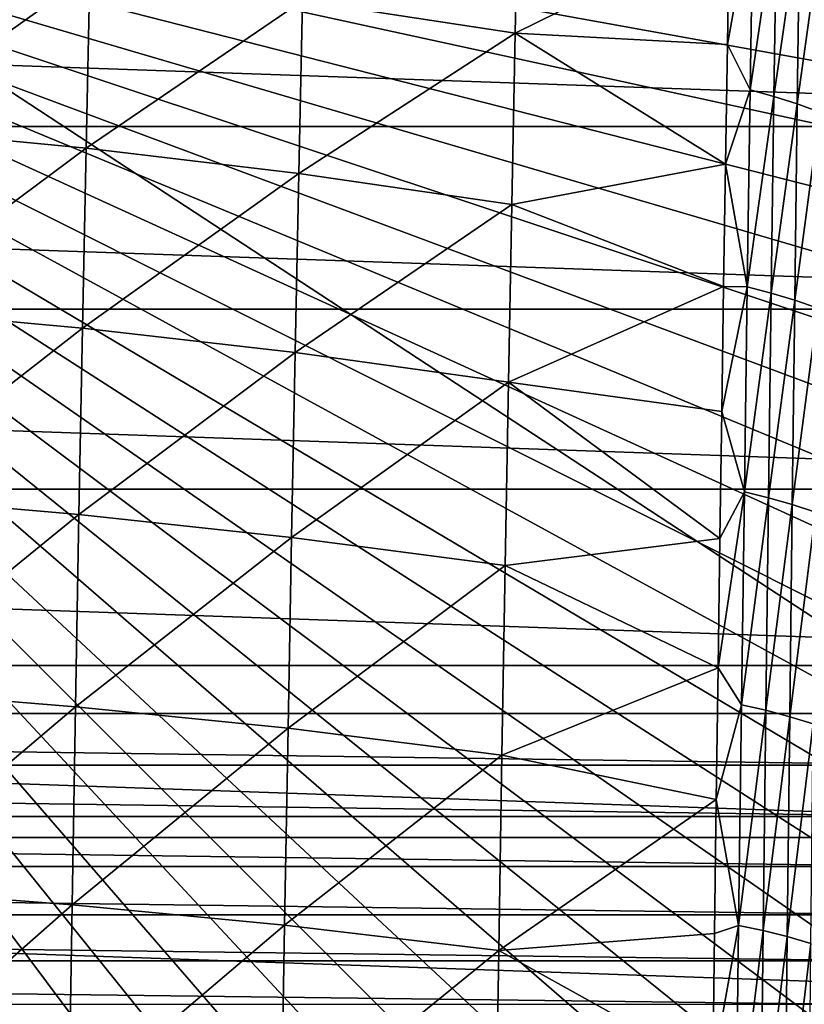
# Model space of a CAD drawing. Header units: metres. Extents: x -24 to 72, y -247 to 22.
# Tile 435 of 573: x 7.54 to 14.18, y -10.56 to -2.23. Entities that reach past the tile are written whole.
import ezdxf

# ---------------------------------------------------------------- set-up
doc = ezdxf.new("R2010")
doc.units = ezdxf.units.M
doc.layers.add('solid_509589_MEDIA_SW0001', color=7, linetype='CONTINUOUS')

msp = doc.modelspace()

# ---------------------------------------------------------------- linework, layer by layer
at = {"layer": 'solid_509589_MEDIA_SW0001'}
for points in [[(15.5, -8.1, 133.193756), (-15.5, 12.203133, 133.193756), (15.5, 12.203134, 133.193756)], [(15.5, -8.1, 133.193756), (-15.5, -8.1, 133.193756), (-15.5, 12.203133, 133.193756)], [(20.520399, -2.950388, 132.530869), (20.612629, -2.216087, 132.530869), (0, 0, 132.892746)], [(20.402018, -3.680929, 132.530869), (20.520399, -2.950388, 132.530869), (0, 0, 132.892746)], [(20.257637, -4.406779, 132.530869), (20.402018, -3.680929, 132.530869), (0, 0, 132.892746)], [(20.08744, -5.127014, 132.530869), (20.257637, -4.406779, 132.530869), (0, 0, 132.892746)], [(19.891645, -5.840714, 132.530869), (20.08744, -5.127014, 132.530869), (0, 0, 132.892746)], [(19.670504, -6.546972, 132.530869), (19.891645, -5.840714, 132.530869), (0, 0, 132.892746)], [(19.424294, -7.244887, 132.530869), (19.670504, -6.546972, 132.530869), (0, 0, 132.892746)], [(19.15333, -7.933569, 132.530869), (19.424294, -7.244887, 132.530869), (0, 0, 132.892746)], [(18.857958, -8.612141, 132.530869), (19.15333, -7.933569, 132.530869), (0, 0, 132.892746)], [(18.538555, -9.279738, 132.530869), (18.857958, -8.612141, 132.530869), (0, 0, 132.892746)], [(18.195526, -9.93551, 132.530869), (18.538555, -9.279738, 132.530869), (0, 0, 132.892746)], [(17.829311, -10.57862, 132.530869), (18.195526, -9.93551, 132.530869), (0, 0, 132.892746)], [(17.440376, -11.208249, 132.530869), (17.829311, -10.57862, 132.530869), (0, 0, 132.892746)], [(17.029215, -11.823595, 132.530869), (17.440376, -11.208249, 132.530869), (0, 0, 132.892746)], [(16.596352, -12.423874, 132.530869), (17.029215, -11.823595, 132.530869), (0, 0, 132.892746)], [(16.14234, -13.00832, 132.530869), (16.596352, -12.423874, 132.530869), (0, 0, 132.892746)], [(15.667757, -13.576189, 132.530869), (16.14234, -13.00832, 132.530869), (0, 0, 132.892746)], [(15.173208, -14.126758, 132.530869), (15.667757, -13.576189, 132.530869), (0, 0, 132.892746)], [(14.659324, -14.659324, 132.530869), (15.173208, -14.126758, 132.530869), (0, 0, 132.892746)], [(14.126758, -15.173208, 132.530869), (14.659324, -14.659324, 132.530869), (0, 0, 132.892746)], [(13.576189, -15.667758, 132.530869), (14.126758, -15.173208, 132.530869), (0, 0, 132.892746)], [(13.00832, -16.14234, 132.530869), (13.576189, -15.667758, 132.530869), (0, 0, 132.892746)], [(12.423874, -16.596352, 132.530869), (13.00832, -16.14234, 132.530869), (0, 0, 132.892746)], [(11.823595, -17.029215, 132.530869), (12.423874, -16.596352, 132.530869), (0, 0, 132.892746)], [(11.208249, -17.440376, 132.530869), (11.823595, -17.029215, 132.530869), (0, 0, 132.892746)], [(10.578619, -17.829311, 132.530869), (11.208249, -17.440376, 132.530869), (0, 0, 132.892746)], [(9.93551, -18.195526, 132.530869), (10.578619, -17.829311, 132.530869), (0, 0, 132.892746)], [(9.279737, -18.538555, 132.530869), (9.93551, -18.195526, 132.530869), (0, 0, 132.892746)], [(8.612141, -18.857958, 132.530869), (9.279737, -18.538555, 132.530869), (0, 0, 132.892746)], [(7.933569, -19.15333, 132.530869), (8.612141, -18.857958, 132.530869), (0, 0, 132.892746)], [(7.244886, -19.424294, 132.530869), (7.933569, -19.15333, 132.530869), (0, 0, 132.892746)], [(9.934595, -2.066077, 288.18869), (11.733854, -2.341264, 288.234161), (11.762471, -0.942359, 286.714722)], [(11.762471, -0.942359, 286.714722), (11.733854, -2.341264, 288.234161), (13.548197, -1.446356, 286.956055)], [(13.750154, -1.223929, 286.653076), (13.548197, -1.446356, 286.956055), (13.531998, -2.43785, 288.042572)], [(13.725217, -2.822136, 288.403107), (13.750154, -1.223929, 286.653076), (13.531998, -2.43785, 288.042572)], [(13.94951, -1.280518, 286.640533), (13.750154, -1.223929, 286.653076), (13.725217, -2.822136, 288.403107)], [(13.9262, -2.876399, 288.389252), (13.94951, -1.280518, 286.640533), (13.725217, -2.822136, 288.403107)], [(14.145443, -1.346541, 286.61438), (13.94951, -1.280518, 286.640533), (13.9262, -2.876399, 288.389252)], [(14.124142, -2.939659, 288.361084), (14.145443, -1.346541, 286.61438), (13.9262, -2.876399, 288.389252)], [(14.334976, -1.421063, 286.574158), (14.145443, -1.346541, 286.61438), (14.124142, -2.939659, 288.361084)], [(11.733854, -2.341264, 288.234161), (13.531998, -2.43785, 288.042572), (13.548197, -1.446356, 286.956055)], [(14.315983, -3.011031, 288.318115), (14.334976, -1.421063, 286.574158), (14.124142, -2.939659, 288.361084)], [(22.280996, -3.131692), (-22.280996, -3.131692), (-22.44521, -1.569181)], [(22.44521, -1.569181), (22.280996, -3.131692), (-22.44521, -1.569181)], [(8.132168, -1.84009, 288.158447), (6.326557, -1.659077, 288.14978), (6.298639, -3.141685, 289.624725)], [(8.101056, -3.313756, 289.633148), (8.132168, -1.84009, 288.158447), (6.298639, -3.141685, 289.624725)], [(9.934595, -2.066077, 288.18869), (8.132168, -1.84009, 288.158447), (8.101056, -3.313756, 289.633148)], [(9.903262, -3.529181, 289.662109), (9.934595, -2.066077, 288.18869), (8.101056, -3.313756, 289.633148)], [(9.903262, -3.529181, 289.662109), (11.733854, -2.341264, 288.234161), (9.934595, -2.066077, 288.18869)], [(9.903262, -3.529181, 289.662109), (11.705367, -3.792631, 289.705566), (11.733854, -2.341264, 288.234161)], [(11.733854, -2.341264, 288.234161), (11.705367, -3.792631, 289.705566), (13.515883, -3.451609, 289.099976)], [(11.733854, -2.341264, 288.234161), (13.515883, -3.451609, 289.099976), (13.531998, -2.43785, 288.042572)], [(13.725217, -2.822136, 288.403107), (13.531998, -2.43785, 288.042572), (13.515883, -3.451609, 289.099976)], [(13.700325, -4.489574, 290.088745), (13.725217, -2.822136, 288.403107), (13.515883, -3.451609, 289.099976)], [(13.9262, -2.876399, 288.389252), (13.725217, -2.822136, 288.403107), (13.700325, -4.489574, 290.088745)], [(13.902898, -4.541427, 290.073547), (13.9262, -2.876399, 288.389252), (13.700325, -4.489574, 290.088745)], [(14.124142, -2.939659, 288.361084), (13.9262, -2.876399, 288.389252), (13.902898, -4.541427, 290.073547)], [(14.102801, -4.601826, 290.043396), (14.124142, -2.939659, 288.361084), (13.902898, -4.541427, 290.073547)], [(14.315983, -3.011031, 288.318115), (14.124142, -2.939659, 288.361084), (14.102801, -4.601826, 290.043396)], [(14.296906, -4.669937, 289.997681), (14.315983, -3.011031, 288.318115), (14.102801, -4.601826, 290.043396)], [(22.008406, -4.677558), (-22.008406, -4.677558), (-22.280996, -3.131692)], [(22.280996, -3.131692), (22.008406, -4.677558), (-22.280996, -3.131692)], [(8.101056, -3.313756, 289.633148), (6.298639, -3.141685, 289.624725), (6.271033, -4.676374, 291.05014)], [(8.070279, -4.839416, 291.058258), (8.101056, -3.313756, 289.633148), (6.271033, -4.676374, 291.05014)], [(9.903262, -3.529181, 289.662109), (8.101056, -3.313756, 289.633148), (8.070279, -4.839416, 291.058258)], [(11.705367, -3.792631, 289.705566), (13.499888, -4.486944, 290.127899), (13.515883, -3.451609, 289.099976)], [(13.700325, -4.489574, 290.088745), (13.515883, -3.451609, 289.099976), (13.499888, -4.486944, 290.127899)], [(9.872242, -5.044143, 291.085846), (9.903262, -3.529181, 289.662109), (8.070279, -4.839416, 291.058258)], [(9.872242, -5.044143, 291.085846), (11.705367, -3.792631, 289.705566), (9.903262, -3.529181, 289.662109)], [(9.872242, -5.044143, 291.085846), (11.677127, -5.295635, 291.127167), (11.705367, -3.792631, 289.705566)], [(11.705367, -3.792631, 289.705566), (11.677127, -5.295635, 291.127167), (13.499888, -4.486944, 290.127899)], [(11.677127, -5.295635, 291.127167), (13.484043, -5.543159, 291.125977), (13.499888, -4.486944, 290.127899)], [(13.700325, -4.489574, 290.088745), (13.499888, -4.486944, 290.127899), (13.484043, -5.543159, 291.125977)], [(13.675609, -6.225001, 291.707214), (13.700325, -4.489574, 290.088745), (13.484043, -5.543159, 291.125977)], [(13.902898, -4.541427, 290.073547), (13.700325, -4.489574, 290.088745), (13.675609, -6.225001, 291.707214)], [(13.879725, -6.274365, 291.690735), (13.902898, -4.541427, 290.073547), (13.675609, -6.225001, 291.707214)], [(14.102801, -4.601826, 290.043396), (13.902898, -4.541427, 290.073547), (13.879725, -6.274365, 291.690735)], [(14.081535, -6.331811, 291.658569), (14.102801, -4.601826, 290.043396), (13.879725, -6.274365, 291.690735)], [(14.296906, -4.669937, 289.997681), (14.102801, -4.601826, 290.043396), (14.081535, -6.331811, 291.658569)], [(21.628349, -6.201923), (-21.628349, -6.201923), (-22.008406, -4.677558)], [(22.008406, -4.677558), (21.628349, -6.201923), (-22.008406, -4.677558)], [(8.070279, -4.839416, 291.058258), (6.271033, -4.676374, 291.05014), (6.243868, -6.262254, 292.424164)], [(14.277843, -6.396559, 291.610168), (14.296906, -4.669937, 289.997681), (14.081535, -6.331811, 291.658569)], [(8.039976, -6.416201, 292.431976), (8.070279, -4.839416, 291.058258), (6.243868, -6.262254, 292.424164)], [(9.872242, -5.044143, 291.085846), (8.070279, -4.839416, 291.058258), (8.039976, -6.416201, 292.431976)], [(9.841671, -6.610117, 292.458069), (9.872242, -5.044143, 291.085846), (8.039976, -6.416201, 292.431976)], [(9.841671, -6.610117, 292.458069), (11.677127, -5.295635, 291.127167), (9.872242, -5.044143, 291.085846)], [(9.841671, -6.610117, 292.458069), (11.649251, -6.849452, 292.497162), (11.677127, -5.295635, 291.127167)], [(11.677127, -5.295635, 291.127167), (11.649251, -6.849452, 292.497162), (13.468381, -6.619542, 292.093842)], [(11.677127, -5.295635, 291.127167), (13.468381, -6.619542, 292.093842), (13.484043, -5.543159, 291.125977)], [(13.675609, -6.225001, 291.707214), (13.484043, -5.543159, 291.125977), (13.468381, -6.619542, 292.093842)], [(21.143084, -7.695483), (-21.143084, -7.695483), (-21.628349, -6.201923)], [(21.628349, -6.201923), (21.143084, -7.695483), (-21.628349, -6.201923)], [(13.675609, -6.225001, 291.707214), (13.468381, -6.619542, 292.093842), (13.452929, -7.715443, 293.031219)], [(13.651199, -8.027176, 293.255829), (13.675609, -6.225001, 291.707214), (13.452929, -7.715443, 293.031219)], [(13.879725, -6.274365, 291.690735), (13.675609, -6.225001, 291.707214), (13.651199, -8.027176, 293.255829)], [(8.039976, -6.416201, 292.431976), (6.243868, -6.262254, 292.424164), (6.217276, -7.898432, 293.744995)], [(13.856804, -8.073977, 293.238037), (13.879725, -6.274365, 291.690735), (13.651199, -8.027176, 293.255829)], [(14.081535, -6.331811, 291.658569), (13.879725, -6.274365, 291.690735), (13.856804, -8.073977, 293.238037)], [(14.060452, -8.128386, 293.203918), (14.081535, -6.331811, 291.658569), (13.856804, -8.073977, 293.238037)], [(14.277843, -6.396559, 291.610168), (14.081535, -6.331811, 291.658569), (14.060452, -8.128386, 293.203918)], [(8.010286, -8.043242, 293.752441), (8.039976, -6.416201, 292.431976), (6.217276, -7.898432, 293.744995)], [(9.841671, -6.610117, 292.458069), (8.039976, -6.416201, 292.431976), (8.010286, -8.043242, 293.752441)], [(14.258893, -8.189674, 293.152893), (14.277843, -6.396559, 291.610168), (14.060452, -8.128386, 293.203918)], [(9.811684, -8.226258, 293.777008), (9.841671, -6.610117, 292.458069), (8.010286, -8.043242, 293.752441)], [(9.811684, -8.226258, 293.777008), (11.649251, -6.849452, 292.497162), (9.841671, -6.610117, 292.458069)], [(11.649251, -6.849452, 292.497162), (13.452929, -7.715443, 293.031219), (13.468381, -6.619542, 292.093842)], [(9.811684, -8.226258, 293.777008), (11.621859, -8.453258, 293.81369), (11.649251, -6.849452, 292.497162)], [(11.649251, -6.849452, 292.497162), (11.621859, -8.453258, 293.81369), (13.452929, -7.715443, 293.031219)], [(20.554821, -9.151412), (-20.554821, -9.151412), (-21.143084, -7.695483)], [(21.143084, -7.695483), (20.554821, -9.151412), (-21.143084, -7.695483)], [(11.621859, -8.453258, 293.81369), (13.437717, -8.830276, 293.937927), (13.452929, -7.715443, 293.031219)], [(13.651199, -8.027176, 293.255829), (13.452929, -7.715443, 293.031219), (13.437717, -8.830276, 293.937927)], [(8.010286, -8.043242, 293.752441), (6.217276, -7.898432, 293.744995), (6.191385, -9.584017, 295.010773)], [(7.981351, -9.719668, 295.017822), (8.010286, -8.043242, 293.752441), (6.191385, -9.584017, 295.010773)], [(9.811684, -8.226258, 293.777008), (8.010286, -8.043242, 293.752441), (7.981351, -9.719668, 295.017822)], [(13.627227, -9.894857, 294.731812), (13.651199, -8.027176, 293.255829), (13.437717, -8.830276, 293.937927)], [(13.856804, -8.073977, 293.238037), (13.651199, -8.027176, 293.255829), (13.627227, -9.894857, 294.731812)], [(13.834256, -9.939026, 294.712708), (13.856804, -8.073977, 293.238037), (13.627227, -9.894857, 294.731812)], [(14.060452, -8.128386, 293.203918), (13.856804, -8.073977, 293.238037), (13.834256, -9.939026, 294.712708)], [(15.477053, -8.538844, 133.193756), (-15.477054, -8.538842, 133.193756), (-15.5, -8.1, 133.193756)], [(15.477053, -8.538844, 133.193756), (-15.5, -8.1, 133.193756), (15.5, -8.1, 133.193756)], [(14.039665, -9.99032, 294.676697), (14.060452, -8.128386, 293.203918), (13.834256, -9.939026, 294.712708)], [(14.258893, -8.189674, 293.152893), (14.060452, -8.128386, 293.203918), (14.039665, -9.99032, 294.676697)], [(9.782415, -9.89172, 295.040771), (9.811684, -8.226258, 293.777008), (7.981351, -9.719668, 295.017822)], [(9.782415, -9.89172, 295.040771), (11.621859, -8.453258, 293.81369), (9.811684, -8.226258, 293.777008)], [(14.240154, -10.048064, 294.623138), (14.258893, -8.189674, 293.152893), (14.039665, -9.99032, 294.676697)], [(9.782415, -9.89172, 295.040771), (11.595067, -10.106224, 295.074951), (11.621859, -8.453258, 293.81369)], [(11.621859, -8.453258, 293.81369), (11.595067, -10.106224, 295.074951), (13.437717, -8.830276, 293.937927)], [(15.408528, -8.971881, 133.193756), (-15.408529, -8.971876, 133.193756), (-15.477054, -8.538842, 133.193756)], [(15.408528, -8.971881, 133.193756), (-15.477054, -8.538842, 133.193756), (15.477053, -8.538844, 133.193756)], [(11.595067, -10.106224, 295.074951), (13.422772, -9.963469, 294.81369), (13.437717, -8.830276, 293.937927)], [(13.627227, -9.894857, 294.731812), (13.437717, -8.830276, 293.937927), (13.422772, -9.963469, 294.81369)], [(15.295134, -9.395704, 133.193756), (-15.295135, -9.3957, 133.193756), (-15.408529, -8.971876, 133.193756)], [(15.295134, -9.395704, 133.193756), (-15.408529, -8.971876, 133.193756), (15.408528, -8.971881, 133.193756)], [(19.866144, -10.563422), (-19.866144, -10.563422), (-20.554821, -9.151412)], [(20.554821, -9.151412), (19.866144, -10.563422), (-20.554821, -9.151412)], [(15.138195, -9.805363, 133.193756), (-15.138196, -9.805359, 133.193756), (-15.295135, -9.3957, 133.193756)], [(15.138195, -9.805363, 133.193756), (-15.295135, -9.3957, 133.193756), (15.295134, -9.395704, 133.193756)], [(7.981351, -9.719668, 295.017822), (6.191385, -9.584017, 295.010773), (6.166327, -11.318113, 296.219635)], [(7.95331, -11.444612, 296.226288), (7.981351, -9.719668, 295.017822), (6.166327, -11.318113, 296.219635)], [(9.782415, -9.89172, 295.040771), (7.981351, -9.719668, 295.017822), (7.95331, -11.444612, 296.226288)], [(14.939369, -10.196411, 133.193756), (-14.939371, -10.196407, 133.193756), (-15.138196, -9.805359, 133.193756)], [(14.939369, -10.196411, 133.193756), (-15.138196, -9.805359, 133.193756), (15.138195, -9.805363, 133.193756)], [(9.754003, -11.605656, 296.247528), (9.782415, -9.89172, 295.040771), (7.95331, -11.444612, 296.226288)], [(9.754003, -11.605656, 296.247528), (11.595067, -10.106224, 295.074951), (9.782415, -9.89172, 295.040771)], [(13.627227, -9.894857, 294.731812), (13.422772, -9.963469, 294.81369), (13.40812, -11.114496, 295.658386)], [(13.603823, -11.826802, 296.132416), (13.627227, -9.894857, 294.731812), (13.40812, -11.114496, 295.658386)], [(13.834256, -9.939026, 294.712708), (13.627227, -9.894857, 294.731812), (13.603823, -11.826802, 296.132416)], [(11.595067, -10.106224, 295.074951), (13.40812, -11.114496, 295.658386), (13.422772, -9.963469, 294.81369)], [(13.812202, -11.868276, 296.112061), (13.834256, -9.939026, 294.712708), (13.603823, -11.826802, 296.132416)], [(14.039665, -9.99032, 294.676697), (13.834256, -9.939026, 294.712708), (13.812202, -11.868276, 296.112061)], [(14.019284, -11.916384, 296.074188), (14.039665, -9.99032, 294.676697), (13.812202, -11.868276, 296.112061)], [(14.240154, -10.048064, 294.623138), (14.039665, -9.99032, 294.676697), (14.019284, -11.916384, 296.074188)], [(14.221726, -11.970505, 296.018188), (14.240154, -10.048064, 294.623138), (14.019284, -11.916384, 296.074188)], [(9.754003, -11.605656, 296.247528), (11.568994, -11.807528, 296.279175), (11.595067, -10.106224, 295.074951)], [(11.595067, -10.106224, 295.074951), (11.568994, -11.807528, 296.279175), (13.40812, -11.114496, 295.658386)], [(14.700845, -10.564637, 133.193756), (-14.700848, -10.564633, 133.193756), (-14.939371, -10.196407, 133.193756)], [(14.700845, -10.564637, 133.193756), (-14.939371, -10.196407, 133.193756), (14.939369, -10.196411, 133.193756)]]:
    msp.add_3dface(points, dxfattribs=at)

doc.saveas('drawing.dxf')
